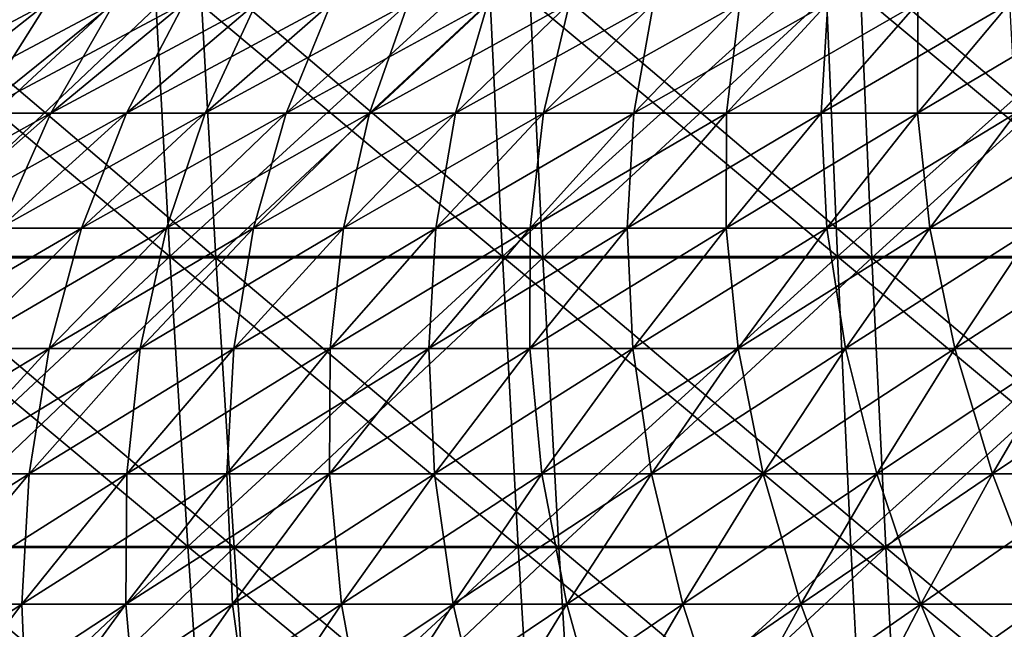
# Model space of a CAD drawing. Header units: millimetres. Extents: x -125 to 125, y -45 to 4025.
# Tile 426 of 656: x -31.29 to -20.5, y 3991.71 to 3998.38. Entities that reach past the tile are written whole.
import ezdxf

# ---------------------------------------------------------------- set-up
doc = ezdxf.new("R2010")
doc.units = ezdxf.units.MM
doc.header["$LTSCALE"] = 6.999206
for name, color, linetype in [('21', 7, 'CONTINUOUS'), ('22', 7, 'CONTINUOUS'), ('23', 7, 'CONTINUOUS'), ('24', 7, 'CONTINUOUS'), ('26', 7, 'CONTINUOUS'), ('27', 7, 'CONTINUOUS')]:
    doc.layers.add(name, color=color, linetype=linetype)

msp = doc.modelspace()

# ---------------------------------------------------------------- linework, layer by layer
at = {"layer": '21', "color": 7, "linetype": 'CONTINUOUS'}
for points in [[(-33.261, 3995.788, 116.899), (-29.645, 3995.788, 117.868), (-33.459, 3998.983, 117.595), (-33.261, 3995.788, 116.899)], [(-33.459, 3998.983, 117.595), (-29.645, 3995.788, 117.868), (-29.821, 3998.983, 118.57), (-33.459, 3998.983, 117.595)], [(-29.645, 3995.788, 117.868), (-26.001, 3995.788, 118.725), (-29.821, 3998.983, 118.57), (-29.645, 3995.788, 117.868)], [(-29.821, 3998.983, 118.57), (-26.001, 3995.788, 118.725), (-26.156, 3998.983, 119.432), (-29.821, 3998.983, 118.57)], [(-26.001, 3995.788, 118.725), (-22.333, 3995.788, 119.469), (-26.156, 3998.983, 119.432), (-26.001, 3995.788, 118.725)], [(-26.156, 3998.983, 119.432), (-22.333, 3995.788, 119.469), (-22.466, 3998.983, 120.181), (-26.156, 3998.983, 119.432)], [(-22.333, 3995.788, 119.469), (-18.643, 3995.788, 120.1), (-22.466, 3998.983, 120.181), (-22.333, 3995.788, 119.469)], [(-22.466, 3998.983, 120.181), (-18.643, 3995.788, 120.1), (-18.754, 3998.983, 120.816), (-22.466, 3998.983, 120.181)], [(-33.04, 3992.612, 116.122), (-29.448, 3992.612, 117.085), (-33.261, 3995.788, 116.899), (-33.04, 3992.612, 116.122)], [(-33.261, 3995.788, 116.899), (-29.448, 3992.612, 117.085), (-29.645, 3995.788, 117.868), (-33.261, 3995.788, 116.899)], [(-29.448, 3992.612, 117.085), (-25.828, 3992.612, 117.936), (-29.645, 3995.788, 117.868), (-29.448, 3992.612, 117.085)], [(-29.645, 3995.788, 117.868), (-25.828, 3992.612, 117.936), (-26.001, 3995.788, 118.725), (-29.645, 3995.788, 117.868)], [(-25.828, 3992.612, 117.936), (-22.184, 3992.612, 118.676), (-26.001, 3995.788, 118.725), (-25.828, 3992.612, 117.936)], [(-26.001, 3995.788, 118.725), (-22.184, 3992.612, 118.676), (-22.333, 3995.788, 119.469), (-26.001, 3995.788, 118.725)], [(-22.184, 3992.612, 118.676), (-18.519, 3992.612, 119.302), (-22.333, 3995.788, 119.469), (-22.184, 3992.612, 118.676)], [(-22.333, 3995.788, 119.469), (-18.519, 3992.612, 119.302), (-18.643, 3995.788, 120.1), (-22.333, 3995.788, 119.469)], [(-32.796, 3989.459, 115.266), (-29.231, 3989.459, 116.221), (-33.04, 3992.612, 116.122), (-32.796, 3989.459, 115.266)], [(-33.04, 3992.612, 116.122), (-29.231, 3989.459, 116.221), (-29.448, 3992.612, 117.085), (-33.04, 3992.612, 116.122)], [(-29.231, 3989.459, 116.221), (-25.638, 3989.459, 117.066), (-29.448, 3992.612, 117.085), (-29.231, 3989.459, 116.221)], [(-29.448, 3992.612, 117.085), (-25.638, 3989.459, 117.066), (-25.828, 3992.612, 117.936), (-29.448, 3992.612, 117.085)], [(-25.638, 3989.459, 117.066), (-22.021, 3989.459, 117.8), (-25.828, 3992.612, 117.936), (-25.638, 3989.459, 117.066)], [(-25.828, 3992.612, 117.936), (-22.021, 3989.459, 117.8), (-22.184, 3992.612, 118.676), (-25.828, 3992.612, 117.936)], [(-22.021, 3989.459, 117.8), (-18.383, 3989.459, 118.423), (-22.184, 3992.612, 118.676), (-22.021, 3989.459, 117.8)], [(-22.184, 3992.612, 118.676), (-18.383, 3989.459, 118.423), (-18.519, 3992.612, 119.302), (-22.184, 3992.612, 118.676)]]:
    msp.add_3dface(points, dxfattribs=at)
at = {"layer": '22', "color": 7, "linetype": 'CONTINUOUS'}
for points in [[(-29.821, 3998.983, -118.57), (-33.261, 3995.788, -116.899), (-33.459, 3998.983, -117.595), (-29.821, 3998.983, -118.57)], [(-29.645, 3995.788, -117.868), (-33.261, 3995.788, -116.899), (-29.821, 3998.983, -118.57), (-29.645, 3995.788, -117.868)], [(-26.156, 3998.983, -119.432), (-29.645, 3995.788, -117.868), (-29.821, 3998.983, -118.57), (-26.156, 3998.983, -119.432)], [(-26.001, 3995.788, -118.725), (-29.645, 3995.788, -117.868), (-26.156, 3998.983, -119.432), (-26.001, 3995.788, -118.725)], [(-22.466, 3998.983, -120.181), (-26.001, 3995.788, -118.725), (-26.156, 3998.983, -119.432), (-22.466, 3998.983, -120.181)], [(-22.333, 3995.788, -119.469), (-26.001, 3995.788, -118.725), (-22.466, 3998.983, -120.181), (-22.333, 3995.788, -119.469)], [(-18.754, 3998.983, -120.816), (-22.333, 3995.788, -119.469), (-22.466, 3998.983, -120.181), (-18.754, 3998.983, -120.816)], [(-18.643, 3995.788, -120.1), (-22.333, 3995.788, -119.469), (-18.754, 3998.983, -120.816), (-18.643, 3995.788, -120.1)], [(-29.645, 3995.788, -117.868), (-33.04, 3992.612, -116.122), (-33.261, 3995.788, -116.899), (-29.645, 3995.788, -117.868)], [(-29.448, 3992.612, -117.085), (-33.04, 3992.612, -116.122), (-29.645, 3995.788, -117.868), (-29.448, 3992.612, -117.085)], [(-26.001, 3995.788, -118.725), (-29.448, 3992.612, -117.085), (-29.645, 3995.788, -117.868), (-26.001, 3995.788, -118.725)], [(-25.828, 3992.612, -117.936), (-29.448, 3992.612, -117.085), (-26.001, 3995.788, -118.725), (-25.828, 3992.612, -117.936)], [(-22.333, 3995.788, -119.469), (-25.828, 3992.612, -117.936), (-26.001, 3995.788, -118.725), (-22.333, 3995.788, -119.469)], [(-22.184, 3992.612, -118.676), (-25.828, 3992.612, -117.936), (-22.333, 3995.788, -119.469), (-22.184, 3992.612, -118.676)], [(-18.643, 3995.788, -120.1), (-22.184, 3992.612, -118.676), (-22.333, 3995.788, -119.469), (-18.643, 3995.788, -120.1)], [(-18.519, 3992.612, -119.302), (-22.184, 3992.612, -118.676), (-18.643, 3995.788, -120.1), (-18.519, 3992.612, -119.302)], [(-29.448, 3992.612, -117.085), (-32.796, 3989.459, -115.266), (-33.04, 3992.612, -116.122), (-29.448, 3992.612, -117.085)], [(-29.231, 3989.459, -116.221), (-32.796, 3989.459, -115.266), (-29.448, 3992.612, -117.085), (-29.231, 3989.459, -116.221)], [(-25.828, 3992.612, -117.936), (-29.231, 3989.459, -116.221), (-29.448, 3992.612, -117.085), (-25.828, 3992.612, -117.936)], [(-25.638, 3989.459, -117.066), (-29.231, 3989.459, -116.221), (-25.828, 3992.612, -117.936), (-25.638, 3989.459, -117.066)], [(-22.184, 3992.612, -118.676), (-25.638, 3989.459, -117.066), (-25.828, 3992.612, -117.936), (-22.184, 3992.612, -118.676)], [(-22.021, 3989.459, -117.8), (-25.638, 3989.459, -117.066), (-22.184, 3992.612, -118.676), (-22.021, 3989.459, -117.8)], [(-18.519, 3992.612, -119.302), (-22.021, 3989.459, -117.8), (-22.184, 3992.612, -118.676), (-18.519, 3992.612, -119.302)], [(-18.383, 3989.459, -118.423), (-22.021, 3989.459, -117.8), (-18.519, 3992.612, -119.302), (-18.383, 3989.459, -118.423)]]:
    msp.add_3dface(points, dxfattribs=at)
at = {"layer": '23', "color": 7, "linetype": 'CONTINUOUS'}
for points in [[(-32.697, 3995.776, -114.917), (-29.142, 3995.776, -115.869), (-32.898, 3998.971, -115.625), (-32.697, 3995.776, -114.917)], [(-32.898, 3998.971, -115.625), (-29.142, 3995.776, -115.869), (-29.322, 3998.971, -116.584), (-32.898, 3998.971, -115.625)], [(-29.142, 3995.776, -115.869), (-25.56, 3995.776, -116.712), (-29.322, 3998.971, -116.584), (-29.142, 3995.776, -115.869)], [(-29.322, 3998.971, -116.584), (-25.56, 3995.776, -116.712), (-25.718, 3998.971, -117.431), (-29.322, 3998.971, -116.584)], [(-25.56, 3995.776, -116.712), (-21.954, 3995.776, -117.444), (-25.718, 3998.971, -117.431), (-25.56, 3995.776, -116.712)], [(-25.718, 3998.971, -117.431), (-21.954, 3995.776, -117.444), (-22.089, 3998.971, -118.168), (-25.718, 3998.971, -117.431)], [(-21.954, 3995.776, -117.444), (-18.327, 3995.776, -118.064), (-22.089, 3998.971, -118.168), (-21.954, 3995.776, -117.444)], [(-22.089, 3998.971, -118.168), (-18.327, 3995.776, -118.064), (-18.44, 3998.971, -118.792), (-22.089, 3998.971, -118.168)], [(-32.472, 3992.602, -114.127), (-28.942, 3992.602, -115.073), (-32.697, 3995.776, -114.917), (-32.472, 3992.602, -114.127)], [(-32.697, 3995.776, -114.917), (-28.942, 3992.602, -115.073), (-29.142, 3995.776, -115.869), (-32.697, 3995.776, -114.917)], [(-28.942, 3992.602, -115.073), (-25.385, 3992.602, -115.909), (-29.142, 3995.776, -115.869), (-28.942, 3992.602, -115.073)], [(-29.142, 3995.776, -115.869), (-25.385, 3992.602, -115.909), (-25.56, 3995.776, -116.712), (-29.142, 3995.776, -115.869)], [(-25.385, 3992.602, -115.909), (-21.803, 3992.602, -116.636), (-25.56, 3995.776, -116.712), (-25.385, 3992.602, -115.909)], [(-25.56, 3995.776, -116.712), (-21.803, 3992.602, -116.636), (-21.954, 3995.776, -117.444), (-25.56, 3995.776, -116.712)], [(-21.803, 3992.602, -116.636), (-18.201, 3992.602, -117.252), (-21.954, 3995.776, -117.444), (-21.803, 3992.602, -116.636)], [(-21.954, 3995.776, -117.444), (-18.201, 3992.602, -117.252), (-18.327, 3995.776, -118.064), (-21.954, 3995.776, -117.444)], [(-32.224, 3989.451, -113.256), (-28.721, 3989.451, -114.194), (-32.472, 3992.602, -114.127), (-32.224, 3989.451, -113.256)], [(-32.472, 3992.602, -114.127), (-28.721, 3989.451, -114.194), (-28.942, 3992.602, -115.073), (-32.472, 3992.602, -114.127)], [(-28.721, 3989.451, -114.194), (-25.191, 3989.451, -115.025), (-28.942, 3992.602, -115.073), (-28.721, 3989.451, -114.194)], [(-28.942, 3992.602, -115.073), (-25.191, 3989.451, -115.025), (-25.385, 3992.602, -115.909), (-28.942, 3992.602, -115.073)], [(-25.191, 3989.451, -115.025), (-21.637, 3989.451, -115.746), (-25.385, 3992.602, -115.909), (-25.191, 3989.451, -115.025)], [(-25.385, 3992.602, -115.909), (-21.637, 3989.451, -115.746), (-21.803, 3992.602, -116.636), (-25.385, 3992.602, -115.909)], [(-21.637, 3989.451, -115.746), (-18.062, 3989.451, -116.357), (-21.803, 3992.602, -116.636), (-21.637, 3989.451, -115.746)], [(-21.803, 3992.602, -116.636), (-18.062, 3989.451, -116.357), (-18.201, 3992.602, -117.252), (-21.803, 3992.602, -116.636)]]:
    msp.add_3dface(points, dxfattribs=at)
at = {"layer": '24', "color": 7, "linetype": 'CONTINUOUS'}
for points in [[(-29.322, 3998.971, 116.584), (-32.697, 3995.776, 114.917), (-32.898, 3998.971, 115.625), (-29.322, 3998.971, 116.584)], [(-29.142, 3995.776, 115.869), (-32.697, 3995.776, 114.917), (-29.322, 3998.971, 116.584), (-29.142, 3995.776, 115.869)], [(-25.718, 3998.971, 117.431), (-29.142, 3995.776, 115.869), (-29.322, 3998.971, 116.584), (-25.718, 3998.971, 117.431)], [(-25.56, 3995.776, 116.712), (-29.142, 3995.776, 115.869), (-25.718, 3998.971, 117.431), (-25.56, 3995.776, 116.712)], [(-22.089, 3998.971, 118.168), (-25.56, 3995.776, 116.712), (-25.718, 3998.971, 117.431), (-22.089, 3998.971, 118.168)], [(-21.954, 3995.776, 117.444), (-25.56, 3995.776, 116.712), (-22.089, 3998.971, 118.168), (-21.954, 3995.776, 117.444)], [(-18.44, 3998.971, 118.792), (-21.954, 3995.776, 117.444), (-22.089, 3998.971, 118.168), (-18.44, 3998.971, 118.792)], [(-18.327, 3995.776, 118.064), (-21.954, 3995.776, 117.444), (-18.44, 3998.971, 118.792), (-18.327, 3995.776, 118.064)], [(-29.142, 3995.776, 115.869), (-32.472, 3992.602, 114.127), (-32.697, 3995.776, 114.917), (-29.142, 3995.776, 115.869)], [(-28.942, 3992.602, 115.073), (-32.472, 3992.602, 114.127), (-29.142, 3995.776, 115.869), (-28.942, 3992.602, 115.073)], [(-25.56, 3995.776, 116.712), (-28.942, 3992.602, 115.073), (-29.142, 3995.776, 115.869), (-25.56, 3995.776, 116.712)], [(-25.385, 3992.602, 115.909), (-28.942, 3992.602, 115.073), (-25.56, 3995.776, 116.712), (-25.385, 3992.602, 115.909)], [(-21.954, 3995.776, 117.444), (-25.385, 3992.602, 115.909), (-25.56, 3995.776, 116.712), (-21.954, 3995.776, 117.444)], [(-21.803, 3992.602, 116.636), (-25.385, 3992.602, 115.909), (-21.954, 3995.776, 117.444), (-21.803, 3992.602, 116.636)], [(-18.327, 3995.776, 118.064), (-21.803, 3992.602, 116.636), (-21.954, 3995.776, 117.444), (-18.327, 3995.776, 118.064)], [(-18.201, 3992.602, 117.252), (-21.803, 3992.602, 116.636), (-18.327, 3995.776, 118.064), (-18.201, 3992.602, 117.252)], [(-28.942, 3992.602, 115.073), (-32.224, 3989.451, 113.256), (-32.472, 3992.602, 114.127), (-28.942, 3992.602, 115.073)], [(-28.721, 3989.451, 114.194), (-32.224, 3989.451, 113.256), (-28.942, 3992.602, 115.073), (-28.721, 3989.451, 114.194)], [(-25.385, 3992.602, 115.909), (-28.721, 3989.451, 114.194), (-28.942, 3992.602, 115.073), (-25.385, 3992.602, 115.909)], [(-25.191, 3989.451, 115.025), (-28.721, 3989.451, 114.194), (-25.385, 3992.602, 115.909), (-25.191, 3989.451, 115.025)], [(-21.803, 3992.602, 116.636), (-25.191, 3989.451, 115.025), (-25.385, 3992.602, 115.909), (-21.803, 3992.602, 116.636)], [(-21.637, 3989.451, 115.746), (-25.191, 3989.451, 115.025), (-21.803, 3992.602, 116.636), (-21.637, 3989.451, 115.746)], [(-18.201, 3992.602, 117.252), (-21.637, 3989.451, 115.746), (-21.803, 3992.602, 116.636), (-18.201, 3992.602, 117.252)], [(-18.062, 3989.451, 116.357), (-21.637, 3989.451, 115.746), (-18.201, 3992.602, 117.252), (-18.062, 3989.451, 116.357)]]:
    msp.add_3dface(points, dxfattribs=at)
at = {"layer": '26', "color": 7, "linetype": 'CONTINUOUS'}
for points in [[(-32.524, 3997.36, 24.561), (-31.752, 3997.36, 25.551), (-30.99, 3998.564, 23.402), (-32.524, 3997.36, 24.561)], [(-31.696, 3998.564, 22.437), (-32.524, 3997.36, 24.561), (-30.99, 3998.564, 23.402), (-31.696, 3998.564, 22.437)], [(-31.752, 3997.36, 25.551), (-30.95, 3997.36, 26.516), (-30.254, 3998.564, 24.346), (-31.752, 3997.36, 25.551)], [(-30.99, 3998.564, 23.402), (-31.752, 3997.36, 25.551), (-30.254, 3998.564, 24.346), (-30.99, 3998.564, 23.402)], [(-30.95, 3997.36, 26.516), (-30.119, 3997.36, 27.457), (-29.49, 3998.564, 25.266), (-30.95, 3997.36, 26.516)], [(-30.254, 3998.564, 24.346), (-30.95, 3997.36, 26.516), (-29.49, 3998.564, 25.266), (-30.254, 3998.564, 24.346)], [(-30.119, 3997.36, 27.457), (-29.259, 3997.36, 28.371), (-28.698, 3998.564, 26.162), (-30.119, 3997.36, 27.457)], [(-29.49, 3998.564, 25.266), (-30.119, 3997.36, 27.457), (-28.698, 3998.564, 26.162), (-29.49, 3998.564, 25.266)], [(-29.259, 3997.36, 28.371), (-28.371, 3997.36, 29.259), (-27.879, 3998.564, 27.033), (-29.259, 3997.36, 28.371)], [(-28.698, 3998.564, 26.162), (-29.259, 3997.36, 28.371), (-27.879, 3998.564, 27.033), (-28.698, 3998.564, 26.162)], [(-28.371, 3997.36, 29.259), (-27.457, 3997.36, 30.119), (-27.033, 3998.564, 27.879), (-28.371, 3997.36, 29.259)], [(-27.879, 3998.564, 27.033), (-28.371, 3997.36, 29.259), (-27.033, 3998.564, 27.879), (-27.879, 3998.564, 27.033)], [(-27.457, 3997.36, 30.119), (-26.516, 3997.36, 30.95), (-26.162, 3998.564, 28.698), (-27.457, 3997.36, 30.119)], [(-27.033, 3998.564, 27.879), (-27.457, 3997.36, 30.119), (-26.162, 3998.564, 28.698), (-27.033, 3998.564, 27.879)], [(-26.516, 3997.36, 30.95), (-25.551, 3997.36, 31.752), (-25.266, 3998.564, 29.49), (-26.516, 3997.36, 30.95)], [(-26.162, 3998.564, 28.698), (-26.516, 3997.36, 30.95), (-25.266, 3998.564, 29.49), (-26.162, 3998.564, 28.698)], [(-25.551, 3997.36, 31.752), (-24.561, 3997.36, 32.524), (-24.346, 3998.564, 30.254), (-25.551, 3997.36, 31.752)], [(-25.266, 3998.564, 29.49), (-25.551, 3997.36, 31.752), (-24.346, 3998.564, 30.254), (-25.266, 3998.564, 29.49)], [(-24.561, 3997.36, 32.524), (-23.547, 3997.36, 33.264), (-23.402, 3998.564, 30.99), (-24.561, 3997.36, 32.524)], [(-24.346, 3998.564, 30.254), (-24.561, 3997.36, 32.524), (-23.402, 3998.564, 30.99), (-24.346, 3998.564, 30.254)], [(-23.547, 3997.36, 33.264), (-22.512, 3997.36, 33.974), (-22.437, 3998.564, 31.696), (-23.547, 3997.36, 33.264)], [(-23.402, 3998.564, 30.99), (-23.547, 3997.36, 33.264), (-22.437, 3998.564, 31.696), (-23.402, 3998.564, 30.99)], [(-22.512, 3997.36, 33.974), (-21.455, 3997.36, 34.651), (-21.45, 3998.564, 32.372), (-22.512, 3997.36, 33.974)], [(-22.437, 3998.564, 31.696), (-22.512, 3997.36, 33.974), (-21.45, 3998.564, 32.372), (-22.437, 3998.564, 31.696)], [(-21.455, 3997.36, 34.651), (-20.378, 3997.36, 35.295), (-20.443, 3998.564, 33.017), (-21.455, 3997.36, 34.651)], [(-21.45, 3998.564, 32.372), (-21.455, 3997.36, 34.651), (-20.443, 3998.564, 33.017), (-21.45, 3998.564, 32.372)], [(-32.381, 3996.099, 27.743), (-31.512, 3996.099, 28.727), (-30.95, 3997.36, 26.516), (-32.381, 3996.099, 27.743)], [(-31.752, 3997.36, 25.551), (-32.381, 3996.099, 27.743), (-30.95, 3997.36, 26.516), (-31.752, 3997.36, 25.551)], [(-31.512, 3996.099, 28.727), (-30.612, 3996.099, 29.683), (-30.119, 3997.36, 27.457), (-31.512, 3996.099, 28.727)], [(-30.95, 3997.36, 26.516), (-31.512, 3996.099, 28.727), (-30.119, 3997.36, 27.457), (-30.95, 3997.36, 26.516)], [(-30.612, 3996.099, 29.683), (-29.683, 3996.099, 30.612), (-29.259, 3997.36, 28.371), (-30.612, 3996.099, 29.683)], [(-30.119, 3997.36, 27.457), (-30.612, 3996.099, 29.683), (-29.259, 3997.36, 28.371), (-30.119, 3997.36, 27.457)], [(-29.683, 3996.099, 30.612), (-28.727, 3996.099, 31.512), (-28.371, 3997.36, 29.259), (-29.683, 3996.099, 30.612)], [(-29.259, 3997.36, 28.371), (-29.683, 3996.099, 30.612), (-28.371, 3997.36, 29.259), (-29.259, 3997.36, 28.371)], [(-28.727, 3996.099, 31.512), (-27.743, 3996.099, 32.381), (-27.457, 3997.36, 30.119), (-28.727, 3996.099, 31.512)], [(-28.371, 3997.36, 29.259), (-28.727, 3996.099, 31.512), (-27.457, 3997.36, 30.119), (-28.371, 3997.36, 29.259)], [(-27.743, 3996.099, 32.381), (-26.732, 3996.099, 33.22), (-26.516, 3997.36, 30.95), (-27.743, 3996.099, 32.381)], [(-27.457, 3997.36, 30.119), (-27.743, 3996.099, 32.381), (-26.516, 3997.36, 30.95), (-27.457, 3997.36, 30.119)], [(-26.732, 3996.099, 33.22), (-25.697, 3996.099, 34.028), (-25.551, 3997.36, 31.752), (-26.732, 3996.099, 33.22)], [(-26.516, 3997.36, 30.95), (-26.732, 3996.099, 33.22), (-25.551, 3997.36, 31.752), (-26.516, 3997.36, 30.95)], [(-25.697, 3996.099, 34.028), (-24.636, 3996.099, 34.803), (-24.561, 3997.36, 32.524), (-25.697, 3996.099, 34.028)], [(-25.551, 3997.36, 31.752), (-25.697, 3996.099, 34.028), (-24.561, 3997.36, 32.524), (-25.551, 3997.36, 31.752)], [(-24.636, 3996.099, 34.803), (-23.553, 3996.099, 35.545), (-23.547, 3997.36, 33.264), (-24.636, 3996.099, 34.803)], [(-24.561, 3997.36, 32.524), (-24.636, 3996.099, 34.803), (-23.547, 3997.36, 33.264), (-24.561, 3997.36, 32.524)], [(-23.553, 3996.099, 35.545), (-22.447, 3996.099, 36.253), (-22.512, 3997.36, 33.974), (-23.553, 3996.099, 35.545)], [(-23.547, 3997.36, 33.264), (-23.553, 3996.099, 35.545), (-22.512, 3997.36, 33.974), (-23.547, 3997.36, 33.264)], [(-22.512, 3997.36, 33.974), (-22.447, 3996.099, 36.253), (-21.455, 3997.36, 34.651), (-22.512, 3997.36, 33.974)], [(-22.447, 3996.099, 36.253), (-21.32, 3996.099, 36.928), (-21.455, 3997.36, 34.651), (-22.447, 3996.099, 36.253)], [(-21.455, 3997.36, 34.651), (-21.32, 3996.099, 36.928), (-20.378, 3997.36, 35.295), (-21.455, 3997.36, 34.651)], [(-21.32, 3996.099, 36.928), (-20.173, 3996.099, 37.567), (-20.378, 3997.36, 35.295), (-21.32, 3996.099, 36.928)], [(-31.937, 3994.782, 30.968), (-30.968, 3994.782, 31.937), (-30.612, 3996.099, 29.683), (-31.937, 3994.782, 30.968)], [(-31.512, 3996.099, 28.727), (-31.937, 3994.782, 30.968), (-30.612, 3996.099, 29.683), (-31.512, 3996.099, 28.727)], [(-30.968, 3994.782, 31.937), (-29.97, 3994.782, 32.876), (-29.683, 3996.099, 30.612), (-30.968, 3994.782, 31.937)], [(-30.612, 3996.099, 29.683), (-30.968, 3994.782, 31.937), (-29.683, 3996.099, 30.612), (-30.612, 3996.099, 29.683)], [(-29.97, 3994.782, 32.876), (-28.944, 3994.782, 33.783), (-28.727, 3996.099, 31.512), (-29.97, 3994.782, 32.876)], [(-29.683, 3996.099, 30.612), (-29.97, 3994.782, 32.876), (-28.727, 3996.099, 31.512), (-29.683, 3996.099, 30.612)], [(-28.944, 3994.782, 33.783), (-27.889, 3994.782, 34.658), (-27.743, 3996.099, 32.381), (-28.944, 3994.782, 33.783)], [(-28.727, 3996.099, 31.512), (-28.944, 3994.782, 33.783), (-27.743, 3996.099, 32.381), (-28.727, 3996.099, 31.512)], [(-27.889, 3994.782, 34.658), (-26.809, 3994.782, 35.501), (-26.732, 3996.099, 33.22), (-27.889, 3994.782, 34.658)], [(-27.743, 3996.099, 32.381), (-27.889, 3994.782, 34.658), (-26.732, 3996.099, 33.22), (-27.743, 3996.099, 32.381)], [(-26.809, 3994.782, 35.501), (-25.703, 3994.782, 36.309), (-25.697, 3996.099, 34.028), (-26.809, 3994.782, 35.501)], [(-26.732, 3996.099, 33.22), (-26.809, 3994.782, 35.501), (-25.697, 3996.099, 34.028), (-26.732, 3996.099, 33.22)], [(-25.703, 3994.782, 36.309), (-24.573, 3994.782, 37.084), (-24.636, 3996.099, 34.803), (-25.703, 3994.782, 36.309)], [(-25.697, 3996.099, 34.028), (-25.703, 3994.782, 36.309), (-24.636, 3996.099, 34.803), (-25.697, 3996.099, 34.028)], [(-24.636, 3996.099, 34.803), (-24.573, 3994.782, 37.084), (-23.553, 3996.099, 35.545), (-24.636, 3996.099, 34.803)], [(-24.573, 3994.782, 37.084), (-23.419, 3994.782, 37.823), (-23.553, 3996.099, 35.545), (-24.573, 3994.782, 37.084)], [(-23.553, 3996.099, 35.545), (-23.419, 3994.782, 37.823), (-22.447, 3996.099, 36.253), (-23.553, 3996.099, 35.545)], [(-23.419, 3994.782, 37.823), (-22.243, 3994.782, 38.526), (-22.447, 3996.099, 36.253), (-23.419, 3994.782, 37.823)], [(-22.447, 3996.099, 36.253), (-22.243, 3994.782, 38.526), (-21.32, 3996.099, 36.928), (-22.447, 3996.099, 36.253)], [(-22.243, 3994.782, 38.526), (-21.046, 3994.782, 39.193), (-21.32, 3996.099, 36.928), (-22.243, 3994.782, 38.526)], [(-21.32, 3996.099, 36.928), (-21.046, 3994.782, 39.193), (-20.173, 3996.099, 37.567), (-21.32, 3996.099, 36.928)], [(-21.046, 3994.782, 39.193), (-19.829, 3994.782, 39.822), (-20.173, 3996.099, 37.567), (-21.046, 3994.782, 39.193)], [(-32.225, 3993.409, 33.233), (-31.186, 3993.409, 34.21), (-30.968, 3994.782, 31.937), (-32.225, 3993.409, 33.233)], [(-31.937, 3994.782, 30.968), (-32.225, 3993.409, 33.233), (-30.968, 3994.782, 31.937), (-31.937, 3994.782, 30.968)], [(-31.186, 3993.409, 34.21), (-30.118, 3993.409, 35.154), (-29.97, 3994.782, 32.876), (-31.186, 3993.409, 34.21)], [(-30.968, 3994.782, 31.937), (-31.186, 3993.409, 34.21), (-29.97, 3994.782, 32.876), (-30.968, 3994.782, 31.937)], [(-30.118, 3993.409, 35.154), (-29.021, 3993.409, 36.065), (-28.944, 3994.782, 33.783), (-30.118, 3993.409, 35.154)], [(-29.97, 3994.782, 32.876), (-30.118, 3993.409, 35.154), (-28.944, 3994.782, 33.783), (-29.97, 3994.782, 32.876)], [(-29.021, 3993.409, 36.065), (-27.897, 3993.409, 36.941), (-27.889, 3994.782, 34.658), (-29.021, 3993.409, 36.065)], [(-28.944, 3994.782, 33.783), (-29.021, 3993.409, 36.065), (-27.889, 3994.782, 34.658), (-28.944, 3994.782, 33.783)], [(-27.897, 3993.409, 36.941), (-26.746, 3993.409, 37.783), (-26.809, 3994.782, 35.501), (-27.897, 3993.409, 36.941)], [(-27.889, 3994.782, 34.658), (-27.897, 3993.409, 36.941), (-26.809, 3994.782, 35.501), (-27.889, 3994.782, 34.658)], [(-26.809, 3994.782, 35.501), (-26.746, 3993.409, 37.783), (-25.703, 3994.782, 36.309), (-26.809, 3994.782, 35.501)], [(-26.746, 3993.409, 37.783), (-25.57, 3993.409, 38.589), (-25.703, 3994.782, 36.309), (-26.746, 3993.409, 37.783)], [(-25.703, 3994.782, 36.309), (-25.57, 3993.409, 38.589), (-24.573, 3994.782, 37.084), (-25.703, 3994.782, 36.309)], [(-25.57, 3993.409, 38.589), (-24.369, 3993.409, 39.358), (-24.573, 3994.782, 37.084), (-25.57, 3993.409, 38.589)], [(-24.573, 3994.782, 37.084), (-24.369, 3993.409, 39.358), (-23.419, 3994.782, 37.823), (-24.573, 3994.782, 37.084)], [(-24.369, 3993.409, 39.358), (-23.146, 3993.409, 40.089), (-23.419, 3994.782, 37.823), (-24.369, 3993.409, 39.358)], [(-23.419, 3994.782, 37.823), (-23.146, 3993.409, 40.089), (-22.243, 3994.782, 38.526), (-23.419, 3994.782, 37.823)], [(-23.146, 3993.409, 40.089), (-21.9, 3993.409, 40.783), (-22.243, 3994.782, 38.526), (-23.146, 3993.409, 40.089)], [(-22.243, 3994.782, 38.526), (-21.9, 3993.409, 40.783), (-21.046, 3994.782, 39.193), (-22.243, 3994.782, 38.526)], [(-21.9, 3993.409, 40.783), (-20.634, 3993.409, 41.438), (-21.046, 3994.782, 39.193), (-21.9, 3993.409, 40.783)], [(-21.046, 3994.782, 39.193), (-20.634, 3993.409, 41.438), (-19.829, 3994.782, 39.822), (-21.046, 3994.782, 39.193)], [(-20.634, 3993.409, 41.438), (-19.348, 3993.409, 42.054), (-19.829, 3994.782, 39.822), (-20.634, 3993.409, 41.438)], [(-32.374, 3991.983, 35.513), (-31.265, 3991.983, 36.493), (-31.186, 3993.409, 34.21), (-32.374, 3991.983, 35.513)], [(-32.225, 3993.409, 33.233), (-32.374, 3991.983, 35.513), (-31.186, 3993.409, 34.21), (-32.225, 3993.409, 33.233)], [(-31.265, 3991.983, 36.493), (-30.126, 3991.983, 37.438), (-30.118, 3993.409, 35.154), (-31.265, 3991.983, 36.493)], [(-31.186, 3993.409, 34.21), (-31.265, 3991.983, 36.493), (-30.118, 3993.409, 35.154), (-31.186, 3993.409, 34.21)], [(-30.126, 3991.983, 37.438), (-28.959, 3991.983, 38.348), (-29.021, 3993.409, 36.065), (-30.126, 3991.983, 37.438)], [(-30.118, 3993.409, 35.154), (-30.126, 3991.983, 37.438), (-29.021, 3993.409, 36.065), (-30.118, 3993.409, 35.154)], [(-29.021, 3993.409, 36.065), (-28.959, 3991.983, 38.348), (-27.897, 3993.409, 36.941), (-29.021, 3993.409, 36.065)], [(-28.959, 3991.983, 38.348), (-27.764, 3991.983, 39.222), (-27.897, 3993.409, 36.941), (-28.959, 3991.983, 38.348)], [(-27.897, 3993.409, 36.941), (-27.764, 3991.983, 39.222), (-26.746, 3993.409, 37.783), (-27.897, 3993.409, 36.941)], [(-27.764, 3991.983, 39.222), (-26.543, 3991.983, 40.058), (-26.746, 3993.409, 37.783), (-27.764, 3991.983, 39.222)], [(-26.746, 3993.409, 37.783), (-26.543, 3991.983, 40.058), (-25.57, 3993.409, 38.589), (-26.746, 3993.409, 37.783)], [(-26.543, 3991.983, 40.058), (-25.297, 3991.983, 40.857), (-25.57, 3993.409, 38.589), (-26.543, 3991.983, 40.058)], [(-25.57, 3993.409, 38.589), (-25.297, 3991.983, 40.857), (-24.369, 3993.409, 39.358), (-25.57, 3993.409, 38.589)], [(-25.297, 3991.983, 40.857), (-24.027, 3991.983, 41.616), (-24.369, 3993.409, 39.358), (-25.297, 3991.983, 40.857)], [(-24.369, 3993.409, 39.358), (-24.027, 3991.983, 41.616), (-23.146, 3993.409, 40.089), (-24.369, 3993.409, 39.358)], [(-24.027, 3991.983, 41.616), (-22.734, 3991.983, 42.336), (-23.146, 3993.409, 40.089), (-24.027, 3991.983, 41.616)], [(-23.146, 3993.409, 40.089), (-22.734, 3991.983, 42.336), (-21.9, 3993.409, 40.783), (-23.146, 3993.409, 40.089)], [(-22.734, 3991.983, 42.336), (-21.42, 3991.983, 43.016), (-21.9, 3993.409, 40.783), (-22.734, 3991.983, 42.336)], [(-21.9, 3993.409, 40.783), (-21.42, 3991.983, 43.016), (-20.634, 3993.409, 41.438), (-21.9, 3993.409, 40.783)], [(-21.42, 3991.983, 43.016), (-20.085, 3991.983, 43.656), (-20.634, 3993.409, 41.438), (-21.42, 3991.983, 43.016)], [(-20.634, 3993.409, 41.438), (-20.085, 3991.983, 43.656), (-19.348, 3993.409, 42.054), (-20.634, 3993.409, 41.438)], [(-32.383, 3990.504, 37.798), (-31.204, 3990.504, 38.777), (-31.265, 3991.983, 36.493), (-32.383, 3990.504, 37.798)], [(-32.374, 3991.983, 35.513), (-32.383, 3990.504, 37.798), (-31.265, 3991.983, 36.493), (-32.374, 3991.983, 35.513)], [(-31.265, 3991.983, 36.493), (-31.204, 3990.504, 38.777), (-30.126, 3991.983, 37.438), (-31.265, 3991.983, 36.493)], [(-31.204, 3990.504, 38.777), (-29.995, 3990.504, 39.72), (-30.126, 3991.983, 37.438), (-31.204, 3990.504, 38.777)], [(-30.126, 3991.983, 37.438), (-29.995, 3990.504, 39.72), (-28.959, 3991.983, 38.348), (-30.126, 3991.983, 37.438)], [(-29.995, 3990.504, 39.72), (-28.758, 3990.504, 40.625), (-28.959, 3991.983, 38.348), (-29.995, 3990.504, 39.72)], [(-28.959, 3991.983, 38.348), (-28.758, 3990.504, 40.625), (-27.764, 3991.983, 39.222), (-28.959, 3991.983, 38.348)], [(-28.758, 3990.504, 40.625), (-27.493, 3990.504, 41.491), (-27.764, 3991.983, 39.222), (-28.758, 3990.504, 40.625)], [(-27.764, 3991.983, 39.222), (-27.493, 3990.504, 41.491), (-26.543, 3991.983, 40.058), (-27.764, 3991.983, 39.222)], [(-27.493, 3990.504, 41.491), (-26.202, 3990.504, 42.318), (-26.543, 3991.983, 40.058), (-27.493, 3990.504, 41.491)], [(-26.543, 3991.983, 40.058), (-26.202, 3990.504, 42.318), (-25.297, 3991.983, 40.857), (-26.543, 3991.983, 40.058)], [(-26.202, 3990.504, 42.318), (-24.887, 3990.504, 43.105), (-25.297, 3991.983, 40.857), (-26.202, 3990.504, 42.318)], [(-25.297, 3991.983, 40.857), (-24.887, 3990.504, 43.105), (-24.027, 3991.983, 41.616), (-25.297, 3991.983, 40.857)], [(-24.887, 3990.504, 43.105), (-23.547, 3990.504, 43.851), (-24.027, 3991.983, 41.616), (-24.887, 3990.504, 43.105)], [(-24.027, 3991.983, 41.616), (-23.547, 3990.504, 43.851), (-22.734, 3991.983, 42.336), (-24.027, 3991.983, 41.616)], [(-23.547, 3990.504, 43.851), (-22.186, 3990.504, 44.555), (-22.734, 3991.983, 42.336), (-23.547, 3990.504, 43.851)], [(-22.734, 3991.983, 42.336), (-22.186, 3990.504, 44.555), (-21.42, 3991.983, 43.016), (-22.734, 3991.983, 42.336)], [(-22.186, 3990.504, 44.555), (-20.803, 3990.504, 45.217), (-21.42, 3991.983, 43.016), (-22.186, 3990.504, 44.555)], [(-21.42, 3991.983, 43.016), (-20.803, 3990.504, 45.217), (-20.085, 3991.983, 43.656), (-21.42, 3991.983, 43.016)], [(-20.803, 3990.504, 45.217), (-19.401, 3990.504, 45.836), (-20.085, 3991.983, 43.656), (-20.803, 3990.504, 45.217)]]:
    msp.add_3dface(points, dxfattribs=at)
at = {"layer": '27', "color": 7, "linetype": 'CONTINUOUS'}
for points in [[(-32.524, 3997.36, -24.561), (-33.264, 3997.36, -23.547), (-30.99, 3998.564, -23.402), (-32.524, 3997.36, -24.561)], [(-30.99, 3998.564, -23.402), (-33.264, 3997.36, -23.547), (-31.696, 3998.564, -22.437), (-30.99, 3998.564, -23.402)], [(-31.752, 3997.36, -25.551), (-32.524, 3997.36, -24.561), (-30.254, 3998.564, -24.346), (-31.752, 3997.36, -25.551)], [(-30.254, 3998.564, -24.346), (-32.524, 3997.36, -24.561), (-30.99, 3998.564, -23.402), (-30.254, 3998.564, -24.346)], [(-30.95, 3997.36, -26.516), (-31.752, 3997.36, -25.551), (-29.49, 3998.564, -25.266), (-30.95, 3997.36, -26.516)], [(-29.49, 3998.564, -25.266), (-31.752, 3997.36, -25.551), (-30.254, 3998.564, -24.346), (-29.49, 3998.564, -25.266)], [(-30.119, 3997.36, -27.457), (-30.95, 3997.36, -26.516), (-28.698, 3998.564, -26.162), (-30.119, 3997.36, -27.457)], [(-28.698, 3998.564, -26.162), (-30.95, 3997.36, -26.516), (-29.49, 3998.564, -25.266), (-28.698, 3998.564, -26.162)], [(-29.259, 3997.36, -28.371), (-30.119, 3997.36, -27.457), (-27.879, 3998.564, -27.033), (-29.259, 3997.36, -28.371)], [(-27.879, 3998.564, -27.033), (-30.119, 3997.36, -27.457), (-28.698, 3998.564, -26.162), (-27.879, 3998.564, -27.033)], [(-28.371, 3997.36, -29.259), (-29.259, 3997.36, -28.371), (-27.033, 3998.564, -27.879), (-28.371, 3997.36, -29.259)], [(-27.033, 3998.564, -27.879), (-29.259, 3997.36, -28.371), (-27.879, 3998.564, -27.033), (-27.033, 3998.564, -27.879)], [(-27.457, 3997.36, -30.119), (-28.371, 3997.36, -29.259), (-26.162, 3998.564, -28.698), (-27.457, 3997.36, -30.119)], [(-26.162, 3998.564, -28.698), (-28.371, 3997.36, -29.259), (-27.033, 3998.564, -27.879), (-26.162, 3998.564, -28.698)], [(-26.516, 3997.36, -30.95), (-27.457, 3997.36, -30.119), (-25.266, 3998.564, -29.49), (-26.516, 3997.36, -30.95)], [(-25.266, 3998.564, -29.49), (-27.457, 3997.36, -30.119), (-26.162, 3998.564, -28.698), (-25.266, 3998.564, -29.49)], [(-25.551, 3997.36, -31.752), (-26.516, 3997.36, -30.95), (-24.346, 3998.564, -30.254), (-25.551, 3997.36, -31.752)], [(-24.346, 3998.564, -30.254), (-26.516, 3997.36, -30.95), (-25.266, 3998.564, -29.49), (-24.346, 3998.564, -30.254)], [(-24.561, 3997.36, -32.524), (-25.551, 3997.36, -31.752), (-23.402, 3998.564, -30.99), (-24.561, 3997.36, -32.524)], [(-23.402, 3998.564, -30.99), (-25.551, 3997.36, -31.752), (-24.346, 3998.564, -30.254), (-23.402, 3998.564, -30.99)], [(-23.547, 3997.36, -33.264), (-24.561, 3997.36, -32.524), (-22.437, 3998.564, -31.696), (-23.547, 3997.36, -33.264)], [(-22.437, 3998.564, -31.696), (-24.561, 3997.36, -32.524), (-23.402, 3998.564, -30.99), (-22.437, 3998.564, -31.696)], [(-22.512, 3997.36, -33.974), (-23.547, 3997.36, -33.264), (-21.45, 3998.564, -32.372), (-22.512, 3997.36, -33.974)], [(-21.45, 3998.564, -32.372), (-23.547, 3997.36, -33.264), (-22.437, 3998.564, -31.696), (-21.45, 3998.564, -32.372)], [(-21.455, 3997.36, -34.651), (-22.512, 3997.36, -33.974), (-20.443, 3998.564, -33.017), (-21.455, 3997.36, -34.651)], [(-20.443, 3998.564, -33.017), (-22.512, 3997.36, -33.974), (-21.45, 3998.564, -32.372), (-20.443, 3998.564, -33.017)], [(-20.378, 3997.36, -35.295), (-21.455, 3997.36, -34.651), (-19.417, 3998.564, -33.631), (-20.378, 3997.36, -35.295)], [(-19.417, 3998.564, -33.631), (-21.455, 3997.36, -34.651), (-20.443, 3998.564, -33.017), (-19.417, 3998.564, -33.631)], [(-32.381, 3996.099, -27.743), (-33.22, 3996.099, -26.732), (-30.95, 3997.36, -26.516), (-32.381, 3996.099, -27.743)], [(-30.95, 3997.36, -26.516), (-33.22, 3996.099, -26.732), (-31.752, 3997.36, -25.551), (-30.95, 3997.36, -26.516)], [(-31.512, 3996.099, -28.727), (-32.381, 3996.099, -27.743), (-30.119, 3997.36, -27.457), (-31.512, 3996.099, -28.727)], [(-30.119, 3997.36, -27.457), (-32.381, 3996.099, -27.743), (-30.95, 3997.36, -26.516), (-30.119, 3997.36, -27.457)], [(-30.612, 3996.099, -29.683), (-31.512, 3996.099, -28.727), (-29.259, 3997.36, -28.371), (-30.612, 3996.099, -29.683)], [(-29.259, 3997.36, -28.371), (-31.512, 3996.099, -28.727), (-30.119, 3997.36, -27.457), (-29.259, 3997.36, -28.371)], [(-29.683, 3996.099, -30.612), (-30.612, 3996.099, -29.683), (-28.371, 3997.36, -29.259), (-29.683, 3996.099, -30.612)], [(-28.371, 3997.36, -29.259), (-30.612, 3996.099, -29.683), (-29.259, 3997.36, -28.371), (-28.371, 3997.36, -29.259)], [(-28.727, 3996.099, -31.512), (-29.683, 3996.099, -30.612), (-27.457, 3997.36, -30.119), (-28.727, 3996.099, -31.512)], [(-27.457, 3997.36, -30.119), (-29.683, 3996.099, -30.612), (-28.371, 3997.36, -29.259), (-27.457, 3997.36, -30.119)], [(-27.743, 3996.099, -32.381), (-28.727, 3996.099, -31.512), (-26.516, 3997.36, -30.95), (-27.743, 3996.099, -32.381)], [(-26.516, 3997.36, -30.95), (-28.727, 3996.099, -31.512), (-27.457, 3997.36, -30.119), (-26.516, 3997.36, -30.95)], [(-26.732, 3996.099, -33.22), (-27.743, 3996.099, -32.381), (-25.551, 3997.36, -31.752), (-26.732, 3996.099, -33.22)], [(-25.551, 3997.36, -31.752), (-27.743, 3996.099, -32.381), (-26.516, 3997.36, -30.95), (-25.551, 3997.36, -31.752)], [(-25.697, 3996.099, -34.028), (-26.732, 3996.099, -33.22), (-24.561, 3997.36, -32.524), (-25.697, 3996.099, -34.028)], [(-24.561, 3997.36, -32.524), (-26.732, 3996.099, -33.22), (-25.551, 3997.36, -31.752), (-24.561, 3997.36, -32.524)], [(-24.636, 3996.099, -34.803), (-25.697, 3996.099, -34.028), (-23.547, 3997.36, -33.264), (-24.636, 3996.099, -34.803)], [(-23.547, 3997.36, -33.264), (-25.697, 3996.099, -34.028), (-24.561, 3997.36, -32.524), (-23.547, 3997.36, -33.264)], [(-23.553, 3996.099, -35.545), (-24.636, 3996.099, -34.803), (-22.512, 3997.36, -33.974), (-23.553, 3996.099, -35.545)], [(-22.512, 3997.36, -33.974), (-24.636, 3996.099, -34.803), (-23.547, 3997.36, -33.264), (-22.512, 3997.36, -33.974)], [(-22.447, 3996.099, -36.253), (-23.553, 3996.099, -35.545), (-21.455, 3997.36, -34.651), (-22.447, 3996.099, -36.253)], [(-21.455, 3997.36, -34.651), (-23.553, 3996.099, -35.545), (-22.512, 3997.36, -33.974), (-21.455, 3997.36, -34.651)], [(-21.32, 3996.099, -36.928), (-22.447, 3996.099, -36.253), (-20.378, 3997.36, -35.295), (-21.32, 3996.099, -36.928)], [(-20.378, 3997.36, -35.295), (-22.447, 3996.099, -36.253), (-21.455, 3997.36, -34.651), (-20.378, 3997.36, -35.295)], [(-20.173, 3996.099, -37.567), (-21.32, 3996.099, -36.928), (-19.281, 3997.36, -35.906), (-20.173, 3996.099, -37.567)], [(-19.281, 3997.36, -35.906), (-21.32, 3996.099, -36.928), (-20.378, 3997.36, -35.295), (-19.281, 3997.36, -35.906)], [(-31.937, 3994.782, -30.968), (-32.876, 3994.782, -29.97), (-30.612, 3996.099, -29.683), (-31.937, 3994.782, -30.968)], [(-30.612, 3996.099, -29.683), (-32.876, 3994.782, -29.97), (-31.512, 3996.099, -28.727), (-30.612, 3996.099, -29.683)], [(-30.968, 3994.782, -31.937), (-31.937, 3994.782, -30.968), (-29.683, 3996.099, -30.612), (-30.968, 3994.782, -31.937)], [(-29.683, 3996.099, -30.612), (-31.937, 3994.782, -30.968), (-30.612, 3996.099, -29.683), (-29.683, 3996.099, -30.612)], [(-29.97, 3994.782, -32.876), (-30.968, 3994.782, -31.937), (-28.727, 3996.099, -31.512), (-29.97, 3994.782, -32.876)], [(-28.727, 3996.099, -31.512), (-30.968, 3994.782, -31.937), (-29.683, 3996.099, -30.612), (-28.727, 3996.099, -31.512)], [(-28.944, 3994.782, -33.783), (-29.97, 3994.782, -32.876), (-27.743, 3996.099, -32.381), (-28.944, 3994.782, -33.783)], [(-27.743, 3996.099, -32.381), (-29.97, 3994.782, -32.876), (-28.727, 3996.099, -31.512), (-27.743, 3996.099, -32.381)], [(-27.889, 3994.782, -34.658), (-28.944, 3994.782, -33.783), (-26.732, 3996.099, -33.22), (-27.889, 3994.782, -34.658)], [(-26.732, 3996.099, -33.22), (-28.944, 3994.782, -33.783), (-27.743, 3996.099, -32.381), (-26.732, 3996.099, -33.22)], [(-26.809, 3994.782, -35.501), (-27.889, 3994.782, -34.658), (-25.697, 3996.099, -34.028), (-26.809, 3994.782, -35.501)], [(-25.697, 3996.099, -34.028), (-27.889, 3994.782, -34.658), (-26.732, 3996.099, -33.22), (-25.697, 3996.099, -34.028)], [(-25.703, 3994.782, -36.309), (-26.809, 3994.782, -35.501), (-24.636, 3996.099, -34.803), (-25.703, 3994.782, -36.309)], [(-24.636, 3996.099, -34.803), (-26.809, 3994.782, -35.501), (-25.697, 3996.099, -34.028), (-24.636, 3996.099, -34.803)], [(-24.573, 3994.782, -37.084), (-25.703, 3994.782, -36.309), (-23.553, 3996.099, -35.545), (-24.573, 3994.782, -37.084)], [(-23.553, 3996.099, -35.545), (-25.703, 3994.782, -36.309), (-24.636, 3996.099, -34.803), (-23.553, 3996.099, -35.545)], [(-23.419, 3994.782, -37.823), (-24.573, 3994.782, -37.084), (-22.447, 3996.099, -36.253), (-23.419, 3994.782, -37.823)], [(-22.447, 3996.099, -36.253), (-24.573, 3994.782, -37.084), (-23.553, 3996.099, -35.545), (-22.447, 3996.099, -36.253)], [(-22.243, 3994.782, -38.526), (-23.419, 3994.782, -37.823), (-21.32, 3996.099, -36.928), (-22.243, 3994.782, -38.526)], [(-21.32, 3996.099, -36.928), (-23.419, 3994.782, -37.823), (-22.447, 3996.099, -36.253), (-21.32, 3996.099, -36.928)], [(-21.046, 3994.782, -39.193), (-22.243, 3994.782, -38.526), (-20.173, 3996.099, -37.567), (-21.046, 3994.782, -39.193)], [(-20.173, 3996.099, -37.567), (-22.243, 3994.782, -38.526), (-21.32, 3996.099, -36.928), (-20.173, 3996.099, -37.567)], [(-19.829, 3994.782, -39.822), (-21.046, 3994.782, -39.193), (-19.006, 3996.099, -38.17), (-19.829, 3994.782, -39.822)], [(-19.006, 3996.099, -38.17), (-21.046, 3994.782, -39.193), (-20.173, 3996.099, -37.567), (-19.006, 3996.099, -38.17)], [(-32.225, 3993.409, -33.233), (-33.233, 3993.409, -32.225), (-30.968, 3994.782, -31.937), (-32.225, 3993.409, -33.233)], [(-30.968, 3994.782, -31.937), (-33.233, 3993.409, -32.225), (-31.937, 3994.782, -30.968), (-30.968, 3994.782, -31.937)], [(-31.186, 3993.409, -34.21), (-32.225, 3993.409, -33.233), (-29.97, 3994.782, -32.876), (-31.186, 3993.409, -34.21)], [(-29.97, 3994.782, -32.876), (-32.225, 3993.409, -33.233), (-30.968, 3994.782, -31.937), (-29.97, 3994.782, -32.876)], [(-30.118, 3993.409, -35.154), (-31.186, 3993.409, -34.21), (-28.944, 3994.782, -33.783), (-30.118, 3993.409, -35.154)], [(-28.944, 3994.782, -33.783), (-31.186, 3993.409, -34.21), (-29.97, 3994.782, -32.876), (-28.944, 3994.782, -33.783)], [(-29.021, 3993.409, -36.065), (-30.118, 3993.409, -35.154), (-27.889, 3994.782, -34.658), (-29.021, 3993.409, -36.065)], [(-27.889, 3994.782, -34.658), (-30.118, 3993.409, -35.154), (-28.944, 3994.782, -33.783), (-27.889, 3994.782, -34.658)], [(-27.897, 3993.409, -36.941), (-29.021, 3993.409, -36.065), (-26.809, 3994.782, -35.501), (-27.897, 3993.409, -36.941)], [(-26.809, 3994.782, -35.501), (-29.021, 3993.409, -36.065), (-27.889, 3994.782, -34.658), (-26.809, 3994.782, -35.501)], [(-26.746, 3993.409, -37.783), (-27.897, 3993.409, -36.941), (-25.703, 3994.782, -36.309), (-26.746, 3993.409, -37.783)], [(-25.703, 3994.782, -36.309), (-27.897, 3993.409, -36.941), (-26.809, 3994.782, -35.501), (-25.703, 3994.782, -36.309)], [(-25.57, 3993.409, -38.589), (-26.746, 3993.409, -37.783), (-24.573, 3994.782, -37.084), (-25.57, 3993.409, -38.589)], [(-24.573, 3994.782, -37.084), (-26.746, 3993.409, -37.783), (-25.703, 3994.782, -36.309), (-24.573, 3994.782, -37.084)], [(-24.369, 3993.409, -39.358), (-25.57, 3993.409, -38.589), (-23.419, 3994.782, -37.823), (-24.369, 3993.409, -39.358)], [(-23.419, 3994.782, -37.823), (-25.57, 3993.409, -38.589), (-24.573, 3994.782, -37.084), (-23.419, 3994.782, -37.823)], [(-23.146, 3993.409, -40.089), (-24.369, 3993.409, -39.358), (-22.243, 3994.782, -38.526), (-23.146, 3993.409, -40.089)], [(-22.243, 3994.782, -38.526), (-24.369, 3993.409, -39.358), (-23.419, 3994.782, -37.823), (-22.243, 3994.782, -38.526)], [(-21.9, 3993.409, -40.783), (-23.146, 3993.409, -40.089), (-21.046, 3994.782, -39.193), (-21.9, 3993.409, -40.783)], [(-21.046, 3994.782, -39.193), (-23.146, 3993.409, -40.089), (-22.243, 3994.782, -38.526), (-21.046, 3994.782, -39.193)], [(-20.634, 3993.409, -41.438), (-21.9, 3993.409, -40.783), (-19.829, 3994.782, -39.822), (-20.634, 3993.409, -41.438)], [(-19.829, 3994.782, -39.822), (-21.9, 3993.409, -40.783), (-21.046, 3994.782, -39.193), (-19.829, 3994.782, -39.822)], [(-19.348, 3993.409, -42.054), (-20.634, 3993.409, -41.438), (-18.593, 3994.782, -40.414), (-19.348, 3993.409, -42.054)], [(-18.593, 3994.782, -40.414), (-20.634, 3993.409, -41.438), (-19.829, 3994.782, -39.822), (-18.593, 3994.782, -40.414)], [(-32.374, 3991.983, -35.513), (-33.452, 3991.983, -34.499), (-31.186, 3993.409, -34.21), (-32.374, 3991.983, -35.513)], [(-31.186, 3993.409, -34.21), (-33.452, 3991.983, -34.499), (-32.225, 3993.409, -33.233), (-31.186, 3993.409, -34.21)], [(-31.265, 3991.983, -36.493), (-32.374, 3991.983, -35.513), (-30.118, 3993.409, -35.154), (-31.265, 3991.983, -36.493)], [(-30.118, 3993.409, -35.154), (-32.374, 3991.983, -35.513), (-31.186, 3993.409, -34.21), (-30.118, 3993.409, -35.154)], [(-30.126, 3991.983, -37.438), (-31.265, 3991.983, -36.493), (-29.021, 3993.409, -36.065), (-30.126, 3991.983, -37.438)], [(-29.021, 3993.409, -36.065), (-31.265, 3991.983, -36.493), (-30.118, 3993.409, -35.154), (-29.021, 3993.409, -36.065)], [(-28.959, 3991.983, -38.348), (-30.126, 3991.983, -37.438), (-27.897, 3993.409, -36.941), (-28.959, 3991.983, -38.348)], [(-27.897, 3993.409, -36.941), (-30.126, 3991.983, -37.438), (-29.021, 3993.409, -36.065), (-27.897, 3993.409, -36.941)], [(-27.764, 3991.983, -39.222), (-28.959, 3991.983, -38.348), (-26.746, 3993.409, -37.783), (-27.764, 3991.983, -39.222)], [(-26.746, 3993.409, -37.783), (-28.959, 3991.983, -38.348), (-27.897, 3993.409, -36.941), (-26.746, 3993.409, -37.783)], [(-26.543, 3991.983, -40.058), (-27.764, 3991.983, -39.222), (-25.57, 3993.409, -38.589), (-26.543, 3991.983, -40.058)], [(-25.57, 3993.409, -38.589), (-27.764, 3991.983, -39.222), (-26.746, 3993.409, -37.783), (-25.57, 3993.409, -38.589)], [(-25.297, 3991.983, -40.857), (-26.543, 3991.983, -40.058), (-24.369, 3993.409, -39.358), (-25.297, 3991.983, -40.857)], [(-24.369, 3993.409, -39.358), (-26.543, 3991.983, -40.058), (-25.57, 3993.409, -38.589), (-24.369, 3993.409, -39.358)], [(-24.027, 3991.983, -41.616), (-25.297, 3991.983, -40.857), (-23.146, 3993.409, -40.089), (-24.027, 3991.983, -41.616)], [(-23.146, 3993.409, -40.089), (-25.297, 3991.983, -40.857), (-24.369, 3993.409, -39.358), (-23.146, 3993.409, -40.089)], [(-22.734, 3991.983, -42.336), (-24.027, 3991.983, -41.616), (-21.9, 3993.409, -40.783), (-22.734, 3991.983, -42.336)], [(-21.9, 3993.409, -40.783), (-24.027, 3991.983, -41.616), (-23.146, 3993.409, -40.089), (-21.9, 3993.409, -40.783)], [(-21.42, 3991.983, -43.016), (-22.734, 3991.983, -42.336), (-20.634, 3993.409, -41.438), (-21.42, 3991.983, -43.016)], [(-20.634, 3993.409, -41.438), (-22.734, 3991.983, -42.336), (-21.9, 3993.409, -40.783), (-20.634, 3993.409, -41.438)], [(-20.085, 3991.983, -43.656), (-21.42, 3991.983, -43.016), (-19.348, 3993.409, -42.054), (-20.085, 3991.983, -43.656)], [(-19.348, 3993.409, -42.054), (-21.42, 3991.983, -43.016), (-20.634, 3993.409, -41.438), (-19.348, 3993.409, -42.054)], [(-32.383, 3990.504, -37.798), (-33.532, 3990.504, -36.783), (-31.265, 3991.983, -36.493), (-32.383, 3990.504, -37.798)], [(-31.265, 3991.983, -36.493), (-33.532, 3990.504, -36.783), (-32.374, 3991.983, -35.513), (-31.265, 3991.983, -36.493)], [(-31.204, 3990.504, -38.777), (-32.383, 3990.504, -37.798), (-30.126, 3991.983, -37.438), (-31.204, 3990.504, -38.777)], [(-30.126, 3991.983, -37.438), (-32.383, 3990.504, -37.798), (-31.265, 3991.983, -36.493), (-30.126, 3991.983, -37.438)], [(-29.995, 3990.504, -39.72), (-31.204, 3990.504, -38.777), (-28.959, 3991.983, -38.348), (-29.995, 3990.504, -39.72)], [(-28.959, 3991.983, -38.348), (-31.204, 3990.504, -38.777), (-30.126, 3991.983, -37.438), (-28.959, 3991.983, -38.348)], [(-28.758, 3990.504, -40.625), (-29.995, 3990.504, -39.72), (-27.764, 3991.983, -39.222), (-28.758, 3990.504, -40.625)], [(-27.764, 3991.983, -39.222), (-29.995, 3990.504, -39.72), (-28.959, 3991.983, -38.348), (-27.764, 3991.983, -39.222)], [(-27.493, 3990.504, -41.491), (-28.758, 3990.504, -40.625), (-26.543, 3991.983, -40.058), (-27.493, 3990.504, -41.491)], [(-26.543, 3991.983, -40.058), (-28.758, 3990.504, -40.625), (-27.764, 3991.983, -39.222), (-26.543, 3991.983, -40.058)], [(-26.202, 3990.504, -42.318), (-27.493, 3990.504, -41.491), (-25.297, 3991.983, -40.857), (-26.202, 3990.504, -42.318)], [(-25.297, 3991.983, -40.857), (-27.493, 3990.504, -41.491), (-26.543, 3991.983, -40.058), (-25.297, 3991.983, -40.857)], [(-24.887, 3990.504, -43.105), (-26.202, 3990.504, -42.318), (-24.027, 3991.983, -41.616), (-24.887, 3990.504, -43.105)], [(-24.027, 3991.983, -41.616), (-26.202, 3990.504, -42.318), (-25.297, 3991.983, -40.857), (-24.027, 3991.983, -41.616)], [(-23.547, 3990.504, -43.851), (-24.887, 3990.504, -43.105), (-22.734, 3991.983, -42.336), (-23.547, 3990.504, -43.851)], [(-22.734, 3991.983, -42.336), (-24.887, 3990.504, -43.105), (-24.027, 3991.983, -41.616), (-22.734, 3991.983, -42.336)], [(-22.186, 3990.504, -44.555), (-23.547, 3990.504, -43.851), (-21.42, 3991.983, -43.016), (-22.186, 3990.504, -44.555)], [(-21.42, 3991.983, -43.016), (-23.547, 3990.504, -43.851), (-22.734, 3991.983, -42.336), (-21.42, 3991.983, -43.016)], [(-20.803, 3990.504, -45.217), (-22.186, 3990.504, -44.555), (-20.085, 3991.983, -43.656), (-20.803, 3990.504, -45.217)], [(-20.085, 3991.983, -43.656), (-22.186, 3990.504, -44.555), (-21.42, 3991.983, -43.016), (-20.085, 3991.983, -43.656)], [(-19.401, 3990.504, -45.836), (-20.803, 3990.504, -45.217), (-18.731, 3991.983, -44.253), (-19.401, 3990.504, -45.836)], [(-18.731, 3991.983, -44.253), (-20.803, 3990.504, -45.217), (-20.085, 3991.983, -43.656), (-18.731, 3991.983, -44.253)]]:
    msp.add_3dface(points, dxfattribs=at)

doc.saveas('drawing.dxf')
